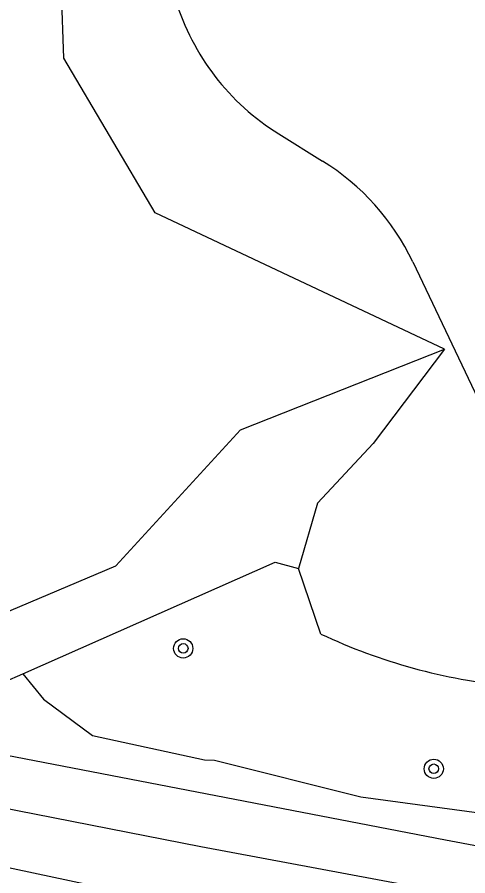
# Model space of a CAD drawing. Extents: x 131000 to 133013, y 393000 to 396501.
# Drawn here: x 131565.35 to 131584.12, y 393655.65 to 393691.4 of the extents above; entities that cross this region are included whole.
import ezdxf

# ---------------------------------------------------------------- set-up
doc = ezdxf.new("R2010")
doc.units = 0
for name, color, linetype in [('gg-knt-BGT kruinlijn', 7, 'Continuous'), ('gg-knt-bovenkant onderkant talud', 7, 'Continuous'), ('gg-knt-onverhard', 7, 'Continuous'), ('gg-knt-verharding', 7, 'Continuous'), ('gg-kntw-bovenkant insteek waterloop', 7, 'Continuous'), ('gt-grn-groengrens', 7, 'Continuous'), ('gt-symb-boom', 7, 'Continuous')]:
    doc.layers.add(name, color=color, linetype=linetype)

# ---------------------------------------------------------------- blocks, each defined once
blk = doc.blocks.new('gt0-BOOM')
at = {"layer": 'gt-symb-boom'}
for radius in [0.4, 0.2]:
    blk.add_circle((0, 0), radius, dxfattribs=at)

msp = doc.modelspace()

# ---------------------------------------------------------------- linework, layer by layer
at = {"layer": 'gg-knt-BGT kruinlijn'}
msp.add_line((131578.001, 393665.713), (131577.071, 393668.435), dxfattribs=at)
for points in [[(131583.143, 393677.576), (131571.095, 393683.248), (131567.297, 393689.687), (131567.093, 393695.261), (131567.917, 393704.732), (131566.873, 393709.646), (131563.834, 393714.108), (131559.772, 393726.036)], [(131583.143, 393677.576), (131580.175, 393673.648), (131577.856, 393671.159), (131577.071, 393668.435)], [(131565.58, 393664.05), (131576.101, 393668.705), (131577.071, 393668.435)], [(131558.863, 393664.972), (131564.827, 393663.717), (131565.58, 393664.05)]]:
    msp.add_lwpolyline(points, dxfattribs=at)
msp.add_arc((131588.277, 393687.674), 24.247, 244.9236, 264.3351, dxfattribs=at)
at = {"layer": 'gg-knt-bovenkant onderkant talud'}
msp.add_lwpolyline([(131553.509, 393668.12), (131563.442, 393666.017), (131569.462, 393668.555), (131574.654, 393674.218), (131583.143, 393677.576)], dxfattribs=at)
at = {"layer": 'gg-knt-onverhard'}
for points in [[(131545.01, 393660.225), (131545.42, 393662.28), (131573.004, 393656.862), (131588.98, 393653.881), (131588.46, 393651.021)], [(131597.72, 393654.402), (131583.194, 393657.134), (131560.885, 393661.431), (131559.684, 393661.689)]]:
    msp.add_lwpolyline(points, dxfattribs=at)
at = {"layer": 'gg-knt-verharding'}
msp.add_line((131545.01, 393660.225), (131588.46, 393651.021), dxfattribs=at)
at = {"layer": 'gg-kntw-bovenkant insteek waterloop'}
for p, q in [((131576.244, 393686.537), (131578.066, 393685.408)), ((131581.826, 393681.207), (131585.481, 393673.527))]:
    msp.add_line(p, q, dxfattribs=at)
for centre, radius, start, end in [((131581.52, 393695.042), 10.009, 196.9449, 238.1863), ((131572.795, 393676.907), 10.003, 25.4607, 58.198)]:
    msp.add_arc(centre, radius, start, end, dxfattribs=at)
at = {"layer": 'gt-grn-groengrens'}
msp.add_lwpolyline([(131565.58, 393664.05), (131566.449, 393663.007), (131568.483, 393661.482), (131573.157, 393660.472), (131573.567, 393660.465), (131579.667, 393658.94), (131590.851, 393657.415), (131596.951, 393659.957), (131600.671, 393661.817)], dxfattribs=at)

# ---------------------------------------------------------------- block references
at = {"layer": 'gt-symb-boom'}
for p in [(131572.267, 393665.115), (131582.702, 393660.102)]:
    msp.add_blockref('gt0-BOOM', p, dxfattribs=at)

doc.saveas('drawing.dxf')
